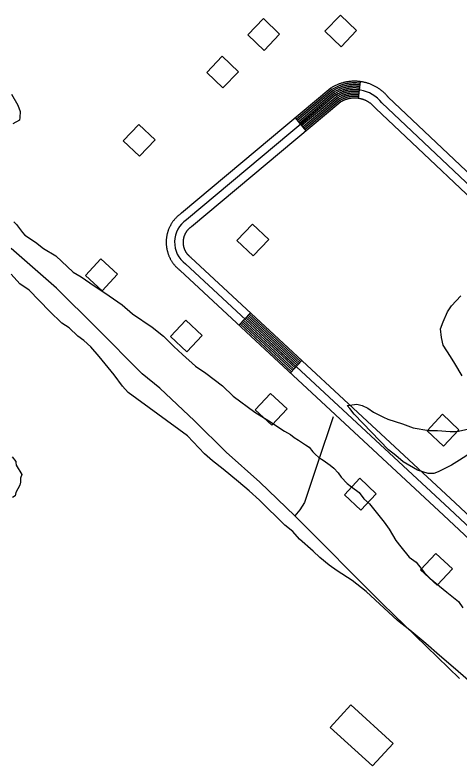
# Model space of a CAD drawing. Extents: x 3263578 to 3301413, y 764927 to 798602.
# Drawn here: x 3272360 to 3273151, y 778039 to 779374 of the extents above; entities that cross this region are included whole.
import ezdxf

# ---------------------------------------------------------------- set-up
doc = ezdxf.new("R2010")
doc.units = 0
for name, color, linetype in [('V-BLDG-OTLN', 7, 'Continuous'), ('V-ROAD-CNTR', 7, 'Continuous'), ('V-SITE-VEGE', 7, 'Continuous'), ('V-TOPO-SHOR', 7, 'Continuous')]:
    doc.layers.add(name, color=color, linetype=linetype)

msp = doc.modelspace()

# ---------------------------------------------------------------- linework, layer by layer
at = {"layer": 'V-BLDG-OTLN'}
for points in [[(3272802.5, 779311), (3272830.2, 779339.9), (3272801.2, 779367.6), (3272773.6, 779338.7)], [(3272939.4, 779317.3), (3272967, 779346.2), (3272938.1, 779373.8), (3272910.5, 779344.9)], [(3272729.5, 779244.1), (3272757.1, 779273), (3272728.2, 779300.6), (3272700.6, 779271.7)], [(3272581, 779122.8), (3272608.7, 779151.7), (3272579.8, 779179.3), (3272552.1, 779150.4)], [(3272754.3, 778973.2), (3272783.4, 778945.8), (3272810.9, 778974.9), (3272781.8, 779002.3)], [(3272541.8, 778913), (3272512.6, 778940.3), (3272485.3, 778911), (3272514.5, 778883.7)], [(3272692.5, 778804.2), (3272663.3, 778831.5), (3272636, 778802.2), (3272665.2, 778774.9)], [(3272843.4, 778673.8), (3272814.2, 778701.1), (3272786.9, 778671.9), (3272816.1, 778644.6)], [(3273092.3, 778634.9), (3273121.4, 778607.5), (3273148.8, 778636.6), (3273119.7, 778664.1)], [(3273001.7, 778523), (3272972.5, 778550.3), (3272945.2, 778521.1), (3272974.4, 778493.8)], [(3273137.2, 778389.6), (3273108, 778416.9), (3273080.7, 778387.6), (3273109.9, 778360.3)], [(3272995.2, 778039), (3272920.1, 778107.5), (3272956.7, 778147.6), (3273031.8, 778079.1)]]:
    msp.add_lwpolyline(points, close=True, dxfattribs=at)
at = {"layer": 'V-ROAD-CNTR'}
for p, q in [((3272970.1, 779225.7), (3272974.1, 779255.4)), ((3272877.5, 779168), (3272858.2, 779191)), ((3272778.3, 778844.7), (3272757.9, 778822.7)), ((3272869.9, 778759.6), (3272849.4, 778737.6))]:
    msp.add_line(p, q, dxfattribs=at)
for points in [[(3273513.6, 778764.6), (3273023.1, 779227.9), (3273023, 779228.1), (3273022.1, 779229.2), (3273021.2, 779230.2), (3273020.3, 779231.2), (3273019.3, 779232.2), (3273018.4, 779233.1), (3273017.5, 779234.1), (3273016.5, 779235), (3273015.5, 779235.9), (3273014.5, 779236.9), (3273013.5, 779237.7), (3273012.4, 779238.6), (3273011.3, 779239.5), (3273010.3, 779240.3), (3273009.2, 779241.1), (3273008.1, 779241.9), (3273007, 779242.6), (3273005.9, 779243.4), (3273004.7, 779244.1), (3273003.6, 779244.8), (3273002.4, 779245.5), (3273001.2, 779246.2), (3273000.1, 779246.9), (3272998.9, 779247.5), (3272997.7, 779248.1), (3272996.5, 779248.7), (3272995.2, 779249.3), (3272994, 779249.8), (3272992.7, 779250.3), (3272991.5, 779250.8), (3272990.2, 779251.3), (3272989, 779251.8), (3272987.6, 779252.2), (3272986.4, 779252.6), (3272985.1, 779253), (3272983.7, 779253.4), (3272982.5, 779253.7), (3272981.2, 779254.1), (3272979.8, 779254.4), (3272978.5, 779254.6), (3272977.2, 779254.9), (3272975.9, 779255.1), (3272974.5, 779255.3), (3272973.2, 779255.5), (3272971.8, 779255.7), (3272970.5, 779255.8), (3272969.1, 779255.9), (3272967.8, 779256), (3272966.5, 779256.1), (3272965.1, 779256.1), (3272963.8, 779256.1), (3272962.4, 779256.1), (3272961, 779256.1), (3272959.7, 779256.1), (3272958.3, 779256), (3272957, 779255.9), (3272955.7, 779255.8), (3272954.3, 779255.6), (3272952.9, 779255.4), (3272951.6, 779255.3), (3272950.3, 779255), (3272948.9, 779254.8), (3272947.6, 779254.5), (3272946.3, 779254.3), (3272945, 779254), (3272943.7, 779253.6), (3272942.3, 779253.3), (3272941.1, 779252.9), (3272939.8, 779252.5), (3272938.5, 779252.1), (3272937.2, 779251.6), (3272935.9, 779251.2), (3272934.7, 779250.7), (3272933.4, 779250.2), (3272932.2, 779249.6), (3272931, 779249.1), (3272929.7, 779248.5), (3272928.5, 779247.9), (3272927.3, 779247.3), (3272926.1, 779246.7), (3272924.9, 779246), (3272923.8, 779245.3), (3272922.6, 779244.6), (3272921.3, 779243.8), (3272655.6, 779021.6), (3272655.4, 779021.4), (3272654.5, 779020.8), (3272653.7, 779020.2), (3272652.8, 779019.5), (3272651.9, 779018.8), (3272651.1, 779018.1), (3272650.2, 779017.4), (3272649.4, 779016.6), (3272648.6, 779015.9), (3272647.8, 779015.2), (3272647, 779014.4), (3272646.3, 779013.6), (3272645.5, 779012.8)], [(3272973.7, 779252.4), (3272972.8, 779252.5), (3272971.5, 779252.7), (3272970.2, 779252.8), (3272968.9, 779252.9), (3272967.6, 779253), (3272966.3, 779253.1), (3272965, 779253.1), (3272963.7, 779253.1), (3272962.4, 779253.1), (3272961.1, 779253.1), (3272959.9, 779253.1), (3272958.5, 779253), (3272957.2, 779252.9), (3272956, 779252.8), (3272954.6, 779252.6), (3272953.3, 779252.5), (3272952.1, 779252.3), (3272950.8, 779252.1), (3272949.5, 779251.9), (3272948.2, 779251.6), (3272946.9, 779251.3), (3272945.7, 779251), (3272944.4, 779250.7), (3272943.2, 779250.4), (3272941.9, 779250), (3272940.7, 779249.6), (3272939.4, 779249.2), (3272938.2, 779248.8), (3272937, 779248.4), (3272935.8, 779247.9), (3272934.6, 779247.4), (3272933.4, 779246.9), (3272932.2, 779246.4), (3272931, 779245.8), (3272929.8, 779245.2), (3272928.7, 779244.6), (3272927.6, 779244), (3272926.4, 779243.4), (3272925.3, 779242.7), (3272924.2, 779242), (3272923.1, 779241.4), (3272860.2, 779188.7)], [(3272973.3, 779249.4), (3272972.4, 779249.6), (3272971.2, 779249.7), (3272970, 779249.8), (3272968.7, 779249.9), (3272967.4, 779250), (3272966.2, 779250.1), (3272965, 779250.1), (3272963.7, 779250.1), (3272962.4, 779250.1), (3272961.2, 779250.1), (3272960, 779250.1), (3272958.7, 779250), (3272957.5, 779249.9), (3272956.2, 779249.8), (3272955, 779249.7), (3272953.7, 779249.5), (3272952.5, 779249.3), (3272951.3, 779249.1), (3272950.1, 779248.9), (3272948.8, 779248.7), (3272947.6, 779248.4), (3272946.4, 779248.1), (3272945.2, 779247.8), (3272944, 779247.5), (3272942.8, 779247.1), (3272941.6, 779246.8), (3272940.4, 779246.4), (3272939.2, 779246), (3272938.1, 779245.5), (3272936.9, 779245.1), (3272935.7, 779244.6), (3272934.6, 779244.1), (3272933.5, 779243.6), (3272932.3, 779243.1), (3272931.2, 779242.5), (3272930.1, 779242), (3272929, 779241.4), (3272927.9, 779240.8), (3272926.8, 779240.2), (3272925.7, 779239.5), (3272924.9, 779238.9), (3272862.1, 779186.4)], [(3272972.9, 779246.5), (3272972, 779246.6), (3272970.8, 779246.7), (3272969.7, 779246.8), (3272968.5, 779247), (3272967.3, 779247), (3272966.1, 779247.1), (3272964.9, 779247.1), (3272963.7, 779247.1), (3272962.5, 779247.1), (3272961.3, 779247.1), (3272960.1, 779247.1), (3272958.9, 779247), (3272957.7, 779246.9), (3272956.5, 779246.8), (3272955.3, 779246.7), (3272954.1, 779246.5), (3272953, 779246.4), (3272951.8, 779246.2), (3272950.6, 779246), (3272949.4, 779245.7), (3272948.3, 779245.5), (3272947.1, 779245.2), (3272945.9, 779244.9), (3272944.8, 779244.6), (3272943.6, 779244.3), (3272942.5, 779243.9), (3272941.4, 779243.5), (3272940.2, 779243.2), (3272939.1, 779242.7), (3272938, 779242.3), (3272936.9, 779241.9), (3272935.8, 779241.4), (3272934.7, 779240.9), (3272933.6, 779240.4), (3272932.5, 779239.9), (3272931.5, 779239.3), (3272930.4, 779238.8), (3272929.4, 779238.2), (3272928.4, 779237.6), (3272927.3, 779236.9), (3272926.6, 779236.5), (3272864, 779184.1)], [(3272972.5, 779243.5), (3272971.6, 779243.6), (3272970.5, 779243.7), (3272969.4, 779243.9), (3272968.2, 779244), (3272967.1, 779244), (3272966, 779244.1), (3272964.8, 779244.1), (3272963.7, 779244.1), (3272962.5, 779244.1), (3272961.4, 779244.1), (3272960.3, 779244.1), (3272959.1, 779244), (3272958, 779243.9), (3272956.8, 779243.8), (3272955.7, 779243.7), (3272954.5, 779243.6), (3272953.4, 779243.4), (3272952.3, 779243.2), (3272951.2, 779243), (3272950, 779242.8), (3272948.9, 779242.6), (3272947.8, 779242.3), (3272946.7, 779242), (3272945.6, 779241.7), (3272944.5, 779241.4), (3272943.4, 779241.1), (3272942.3, 779240.7), (3272941.2, 779240.3), (3272940.2, 779239.9), (3272939.1, 779239.5), (3272938, 779239.1), (3272937, 779238.6), (3272936, 779238.2), (3272934.9, 779237.7), (3272933.9, 779237.2), (3272932.9, 779236.7), (3272931.9, 779236.1), (3272930.9, 779235.6), (3272929.9, 779235), (3272928.9, 779234.4), (3272928.4, 779234.1), (3272865.9, 779181.8)], [(3272930.2, 779231.7), (3272664.7, 779009.6)], [(3272972.1, 779240.5), (3272971.3, 779240.6), (3272970.2, 779240.8), (3272969.1, 779240.9), (3272968, 779241), (3272966.9, 779241), (3272965.8, 779241.1), (3272964.7, 779241.1), (3272963.7, 779241.1), (3272962.6, 779241.1), (3272961.5, 779241.1), (3272960.4, 779241.1), (3272959.3, 779241), (3272958.2, 779240.9), (3272957.1, 779240.8), (3272956, 779240.7), (3272954.9, 779240.6), (3272953.9, 779240.4), (3272952.8, 779240.3), (3272951.7, 779240.1), (3272950.7, 779239.9), (3272949.6, 779239.6), (3272948.5, 779239.4), (3272947.5, 779239.1), (3272946.4, 779238.8), (3272945.4, 779238.5), (3272944.3, 779238.2), (3272943.3, 779237.9), (3272942.3, 779237.5), (3272941.2, 779237.1), (3272940.2, 779236.7), (3272939.2, 779236.3), (3272938.2, 779235.9), (3272937.2, 779235.4), (3272936.2, 779235), (3272935.2, 779234.5), (3272934.3, 779234), (3272933.3, 779233.5), (3272932.4, 779232.9), (3272931.4, 779232.4), (3272930.5, 779231.8), (3272930.2, 779231.7), (3272867.9, 779179.5)], [(3272971.7, 779237.5), (3272970.9, 779237.7), (3272969.9, 779237.8), (3272968.8, 779237.9), (3272967.8, 779238), (3272966.8, 779238), (3272965.7, 779238.1), (3272964.7, 779238.1), (3272963.6, 779238.1), (3272962.6, 779238.1), (3272961.6, 779238.1), (3272960.5, 779238.1), (3272959.5, 779238), (3272958.5, 779237.9), (3272957.4, 779237.9), (3272956.4, 779237.7), (3272955.4, 779237.6), (3272954.3, 779237.5), (3272953.3, 779237.3), (3272952.3, 779237.1), (3272951.3, 779236.9), (3272950.2, 779236.7), (3272949.2, 779236.5), (3272948.2, 779236.2), (3272947.2, 779235.9), (3272946.2, 779235.6), (3272945.2, 779235.3), (3272944.2, 779235), (3272943.3, 779234.7), (3272942.3, 779234.3), (3272941.3, 779233.9), (3272940.4, 779233.5), (3272939.4, 779233.1), (3272938.4, 779232.7), (3272937.5, 779232.3), (3272936.6, 779231.8), (3272935.7, 779231.3), (3272934.7, 779230.9), (3272933.8, 779230.3), (3272932.9, 779229.8), (3272932.1, 779229.3), (3272932, 779229.2), (3272869.8, 779177.2)], [(3272971.3, 779234.6), (3272970.5, 779234.7), (3272969.5, 779234.8), (3272968.5, 779234.9), (3272967.6, 779235), (3272966.6, 779235), (3272965.6, 779235.1), (3272964.6, 779235.1), (3272963.6, 779235.1), (3272962.6, 779235.1), (3272961.7, 779235.1), (3272960.6, 779235.1), (3272959.7, 779235), (3272958.7, 779235), (3272957.7, 779234.9), (3272956.7, 779234.8), (3272955.8, 779234.6), (3272954.8, 779234.5), (3272953.8, 779234.3), (3272952.8, 779234.2), (3272951.9, 779234), (3272950.9, 779233.8), (3272949.9, 779233.5), (3272949, 779233.3), (3272948, 779233), (3272947.1, 779232.8), (3272946.1, 779232.5), (3272945.2, 779232.2), (3272944.3, 779231.8), (3272943.3, 779231.5), (3272942.4, 779231.2), (3272941.5, 779230.8), (3272940.6, 779230.4), (3272939.7, 779230), (3272938.8, 779229.6), (3272937.9, 779229.1), (3272937.1, 779228.7), (3272936.2, 779228.2), (3272935.3, 779227.7), (3272934.5, 779227.2), (3272933.6, 779226.7), (3272933.7, 779226.8), (3272871.7, 779174.9)], [(3272970.9, 779231.6), (3272970.1, 779231.7), (3272969.2, 779231.8), (3272968.3, 779231.9), (3272967.3, 779232), (3272966.4, 779232.1), (3272965.5, 779232.1), (3272964.5, 779232.1), (3272963.6, 779232.1), (3272962.7, 779232.1), (3272961.7, 779232.1), (3272960.8, 779232.1), (3272959.9, 779232), (3272959, 779232), (3272958, 779231.9), (3272957.1, 779231.8), (3272956.2, 779231.7), (3272955.2, 779231.5), (3272954.3, 779231.4), (3272953.4, 779231.2), (3272952.5, 779231), (3272951.6, 779230.8), (3272950.6, 779230.6), (3272949.7, 779230.4), (3272948.8, 779230.2), (3272947.9, 779229.9), (3272947.1, 779229.6), (3272946.2, 779229.3), (3272945.3, 779229), (3272944.4, 779228.7), (3272943.5, 779228.4), (3272942.7, 779228), (3272941.8, 779227.6), (3272940.9, 779227.3), (3272940.1, 779226.9), (3272939.3, 779226.5), (3272938.5, 779226), (3272937.6, 779225.6), (3272936.8, 779225.1), (3272936, 779224.7), (3272935.2, 779224.2), (3272935.5, 779224.4), (3272873.6, 779172.6)], [(3272970.5, 779228.6), (3272969.8, 779228.7), (3272968.9, 779228.8), (3272968, 779228.9), (3272967.1, 779229), (3272966.2, 779229.1), (3272965.3, 779229.1), (3272964.5, 779229.1), (3272963.6, 779229.1), (3272962.7, 779229.1), (3272961.8, 779229.1), (3272960.9, 779229.1), (3272960.1, 779229), (3272959.2, 779229), (3272958.3, 779228.9), (3272957.4, 779228.8), (3272956.6, 779228.7), (3272955.7, 779228.6), (3272954.8, 779228.4), (3272953.9, 779228.3), (3272953.1, 779228.1), (3272952.2, 779227.9), (3272951.4, 779227.7), (3272950.5, 779227.5), (3272949.7, 779227.3), (3272948.8, 779227), (3272948, 779226.8), (3272947.1, 779226.5), (3272946.3, 779226.2), (3272945.5, 779225.9), (3272944.6, 779225.6), (3272943.8, 779225.2), (3272943, 779224.9), (3272942.2, 779224.5), (3272941.4, 779224.2), (3272940.6, 779223.8), (3272939.9, 779223.4), (3272939.1, 779222.9), (3272938.3, 779222.5), (3272937.5, 779222.1), (3272936.8, 779221.6), (3272937.3, 779222), (3272875.6, 779170.3)], [(3273492.9, 778742.9), (3273001.1, 779207.5), (3272999.9, 779209), (3272999.4, 779209.6), (3272998.8, 779210.2), (3272998.2, 779210.9), (3272997.7, 779211.4), (3272997.1, 779212), (3272996.5, 779212.6), (3272995.9, 779213.2), (3272995.3, 779213.7), (3272994.7, 779214.3), (3272994, 779214.9), (3272993.4, 779215.4), (3272992.8, 779215.9), (3272992.1, 779216.4), (3272991.4, 779216.9), (3272990.8, 779217.4), (3272990.1, 779217.9), (3272989.4, 779218.3), (3272988.7, 779218.8), (3272988, 779219.2), (3272987.3, 779219.6), (3272986.6, 779220), (3272985.8, 779220.5), (3272985.1, 779220.8), (3272984.4, 779221.2), (3272983.6, 779221.6), (3272982.8, 779221.9), (3272982.1, 779222.3), (3272981.4, 779222.6), (3272980.6, 779222.9), (3272979.8, 779223.2), (3272979, 779223.5), (3272978.3, 779223.7), (3272977.4, 779224), (3272976.6, 779224.2), (3272975.9, 779224.4), (3272975, 779224.7), (3272974.2, 779224.9), (3272973.5, 779225), (3272972.6, 779225.2), (3272971.8, 779225.4), (3272971, 779225.5), (3272970.2, 779225.6), (3272969.4, 779225.8), (3272968.5, 779225.9), (3272967.7, 779225.9), (3272966.9, 779226), (3272966.1, 779226.1), (3272965.2, 779226.1), (3272964.4, 779226.1), (3272963.5, 779226.1), (3272962.8, 779226.1), (3272961.9, 779226.1), (3272961, 779226.1), (3272960.3, 779226.1), (3272959.4, 779226), (3272958.6, 779225.9), (3272957.8, 779225.8), (3272957, 779225.7), (3272956.1, 779225.6), (3272955.3, 779225.5), (3272954.5, 779225.3), (3272953.7, 779225.2), (3272952.9, 779225), (3272952.1, 779224.8), (3272951.3, 779224.6), (3272950.5, 779224.4), (3272949.7, 779224.1), (3272948.9, 779223.9), (3272948.1, 779223.7), (3272947.3, 779223.4), (3272946.5, 779223.1), (3272945.8, 779222.8), (3272945, 779222.5), (3272944.2, 779222.1), (3272943.4, 779221.8), (3272942.7, 779221.5), (3272942, 779221.1), (3272941.2, 779220.7), (3272940.5, 779220.3), (3272939.8, 779219.9), (3272939, 779219.5), (3272938.4, 779219.1), (3272939.1, 779219.5), (3272673.7, 778997.6), (3272672.6, 778996.8), (3272672.1, 778996.5), (3272671.6, 778996.1), (3272671.2, 778995.8), (3272670.8, 778995.5), (3272670.3, 778995.1), (3272669.8, 778994.7), (3272669.4, 778994.3), (3272669, 778993.9), (3272668.6, 778993.6), (3272668.2, 778993.1), (3272667.8, 778992.7), (3272667.4, 778992.3)], [(3273920.5, 778354.9), (3273503.2, 778753.8), (3273012.1, 779217.7)], [(3272645.5, 779012.8), (3272644.7, 779012), (3272644, 779011.2), (3272643.3, 779010.4), (3272642.6, 779009.5), (3272641.9, 779008.7), (3272641.2, 779007.8), (3272640.6, 779006.9), (3272640, 779006), (3272639.3, 779005.1), (3272638.7, 779004.2), (3272638.1, 779003.3), (3272637.6, 779002.4), (3272637, 779001.4), (3272636.5, 779000.5), (3272635.9, 778999.5), (3272635.4, 778998.5), (3272634.9, 778997.6), (3272634.5, 778996.6), (3272634, 778995.6), (3272633.5, 778994.5), (3272633.1, 778993.6), (3272632.7, 778992.5), (3272632.3, 778991.5), (3272632, 778990.5), (3272631.6, 778989.4), (3272631.3, 778988.4), (3272631, 778987.3), (3272630.7, 778986.3), (3272630.4, 778985.2), (3272630.1, 778984.2), (3272629.9, 778983.1), (3272629.7, 778982), (3272629.5, 778980.9), (3272629.3, 778979.8), (3272629.1, 778978.7), (3272629, 778977.7), (3272628.9, 778976.6), (3272628.7, 778975.5), (3272628.7, 778974.4), (3272628.6, 778973.3), (3272628.5, 778972.2), (3272628.5, 778971.1), (3272628.5, 778970), (3272628.5, 778968.9), (3272628.5, 778967.8), (3272628.6, 778966.7), (3272628.6, 778965.6), (3272628.7, 778964.6), (3272628.8, 778963.5), (3272628.9, 778962.3), (3272629.1, 778961.2), (3272629.2, 778960.2), (3272629.4, 778959.1), (3272629.6, 778958), (3272629.8, 778957), (3272630.1, 778955.9), (3272630.3, 778954.8), (3272630.6, 778953.8), (3272630.9, 778952.7), (3272631.2, 778951.6), (3272631.5, 778950.6), (3272631.9, 778949.5), (3272632.2, 778948.5), (3272632.6, 778947.5), (3272633, 778946.4), (3272633.4, 778945.4), (3272633.9, 778944.4), (3272634.3, 778943.4), (3272634.8, 778942.5), (3272635.3, 778941.4), (3272635.8, 778940.5), (3272636.3, 778939.5), (3272636.8, 778938.5), (3272637.4, 778937.6), (3272637.9, 778936.7), (3272638.6, 778935.7), (3272639.2, 778934.8), (3272639.8, 778933.9), (3272640.4, 778933), (3272641.1, 778932.2), (3272641.7, 778931.3), (3272642.4, 778930.4), (3272643.1, 778929.6), (3272643.8, 778928.8), (3272644.6, 778927.9), (3272645.3, 778927.1), (3272646, 778926.3), (3272646.8, 778925.5), (3272647.6, 778924.8), (3272648.4, 778924), (3272649.2, 778923.2), (3272650, 778922.5), (3272650.8, 778921.8), (3272651.7, 778921.1), (3272652.5, 778920.4), (3272653.4, 778919.8), (3272653.3, 778919.8), (3273121.5, 778484.9), (3273568.5, 778066.1)], [(3272667.4, 778992.3), (3272667, 778991.9), (3272666.6, 778991.5), (3272666.2, 778991), (3272665.9, 778990.6), (3272665.5, 778990.2), (3272665.2, 778989.7), (3272664.8, 778989.2), (3272664.5, 778988.8), (3272664.2, 778988.3), (3272663.8, 778987.8), (3272663.5, 778987.3), (3272663.2, 778986.8), (3272662.9, 778986.3), (3272662.6, 778985.8), (3272662.4, 778985.4), (3272662.1, 778984.9), (3272661.8, 778984.3), (3272661.6, 778983.8), (3272661.4, 778983.3), (3272661.2, 778982.8), (3272660.9, 778982.2), (3272660.7, 778981.7), (3272660.5, 778981.2), (3272660.3, 778980.6), (3272660.1, 778980.1), (3272660, 778979.6), (3272659.8, 778979), (3272659.6, 778978.4), (3272659.5, 778977.9), (3272659.4, 778977.3), (3272659.2, 778976.8), (3272659.1, 778976.2), (3272659, 778975.6), (3272658.9, 778975.1), (3272658.8, 778974.5), (3272658.8, 778973.9), (3272658.7, 778973.4), (3272658.6, 778972.8), (3272658.6, 778972.3), (3272658.5, 778971.7), (3272658.5, 778971), (3272658.5, 778970.5), (3272658.5, 778970), (3272658.5, 778969.3), (3272658.5, 778968.8), (3272658.5, 778968.2), (3272658.6, 778967.7), (3272658.6, 778967), (3272658.7, 778966.5), (3272658.7, 778965.9), (3272658.8, 778965.4), (3272658.9, 778964.8), (3272659, 778964.2), (3272659.1, 778963.7), (3272659.2, 778963.1), (3272659.3, 778962.5), (3272659.4, 778962), (3272659.6, 778961.4), (3272659.7, 778960.9), (3272659.9, 778960.3), (3272660.1, 778959.8), (3272660.3, 778959.2), (3272660.5, 778958.7), (3272660.7, 778958.1), (3272660.8, 778957.7), (3272661.1, 778957.1), (3272661.3, 778956.6), (3272661.5, 778956), (3272661.8, 778955.5), (3272662, 778955), (3272662.3, 778954.5), (3272662.6, 778954), (3272662.8, 778953.5), (3272663.1, 778953), (3272663.5, 778952.5), (3272663.7, 778952), (3272664.1, 778951.6), (3272664.4, 778951.1), (3272664.7, 778950.6), (3272665.1, 778950.1), (3272665.4, 778949.7), (3272665.8, 778949.3), (3272666.1, 778948.8), (3272666.5, 778948.3), (3272666.9, 778948), (3272667.3, 778947.5), (3272667.7, 778947.1), (3272668.1, 778946.7), (3272668.5, 778946.3), (3272668.9, 778945.9), (3272669.3, 778945.5), (3272669.7, 778945.1), (3272670.2, 778944.7), (3272670.6, 778944.4), (3272671.1, 778944), (3272671.5, 778943.7), (3272672.6, 778942.9), (3273142, 778506.8), (3273589, 778088)], [(3272663, 778931.3), (3273131.8, 778495.8), (3273578.7, 778077)], [(3272776.2, 778842.5), (3272867.8, 778757.4)], [(3272764, 778829.3), (3272855.6, 778744.2)], [(3272766, 778831.5), (3272857.6, 778746.4)], [(3272768.1, 778833.7), (3272859.7, 778748.6)], [(3272770.1, 778835.9), (3272861.7, 778750.8)], [(3272772.2, 778838.1), (3272863.7, 778753)], [(3272774.2, 778840.3), (3272865.8, 778755.2)], [(3272759.9, 778824.9), (3272851.5, 778739.8)], [(3272761.9, 778827.1), (3272853.5, 778742)]]:
    msp.add_lwpolyline(points, dxfattribs=at)
for centre, radius, start, end in [((3272963.3, 779178.6), 62.5, 38.6688, 121.9701), ((3272691.3, 778969.9), 47.9, 123.8619, 233.6112)]:
    msp.add_arc(centre, radius, start, end, dxfattribs=at)
at = {"layer": 'V-SITE-VEGE'}
for points in [[(3272353.7, 779232.9), (3272364.6, 779213.8), (3272368.8, 779202.6), (3272368.6, 779191.5), (3272367.5, 779187.1), (3272356.2, 779180.6)], [(3272357.9, 779006.1), (3272362.3, 779001.6), (3272373.1, 778987), (3272377.5, 778982.5), (3272396.2, 778969.9), (3272410.5, 778958.6), (3272432.5, 778946), (3272463.1, 778916.7), (3272477.4, 778908.6)], [(3272560.8, 778702.9), (3272551, 778714.1), (3272535.8, 778734.4), (3272509.6, 778767), (3272494.3, 778783.9), (3272482.3, 778795.2), (3272471.3, 778803.2), (3272456, 778817.9), (3272442.8, 778825.9), (3272420.9, 778847.3), (3272384.8, 778884.6), (3272368.3, 778895.9), (3272353.1, 778912.9)], [(3272477.4, 778908.6), (3272500.5, 778892.7), (3272519.2, 778880.2), (3272550, 778858.6), (3272568.6, 778842.7), (3272603.8, 778818.8), (3272623.5, 778803), (3272642.1, 778784.9), (3272657.4, 778770.2), (3272680.4, 778749.8), (3272699.1, 778737.3), (3272728.8, 778714.6), (3272747.4, 778696.5), (3272785.8, 778668.1), (3272811.1, 778652.2), (3272838.6, 778633.9), (3272849.6, 778628.2), (3272856.2, 778622.6), (3272863.9, 778618), (3272876, 778610), (3272882.6, 778605.5), (3272889.1, 778597.6), (3272893.5, 778593.1), (3272900.1, 778587.4), (3272907.8, 778582.8), (3272919.9, 778573.7), (3272926.4, 778568.1), (3272934.1, 778560.2), (3272939.5, 778552.3), (3272950.4, 778541), (3272958.1, 778535.4), (3272971.3, 778525.1), (3272980, 778513.9), (3272989.9, 778504.8), (3273016, 778472.2), (3273024.7, 778459.8), (3273036.6, 778439.6), (3273045.3, 778428.4), (3273060.6, 778410.4), (3273072.6, 778401.3), (3273087.9, 778382.2), (3273097.7, 778372), (3273114.2, 778358.4), (3273127.3, 778348.2), (3273148.2, 778331.2), (3273155.8, 778320)], [(3273154.6, 778732.2), (3273141.7, 778754.6), (3273134.1, 778767), (3273121.1, 778787.2), (3273117.9, 778800.6), (3273116, 778816.2), (3273120.6, 778828.3), (3273128.7, 778846), (3273135.5, 778857), (3273152.5, 778874.5)], [(3273179.1, 778179.6), (3273138.5, 778214.7), (3273114.4, 778235.1), (3273090.3, 778256.6), (3273061.8, 778280.3), (3273039.9, 778297.4), (3272984, 778349.4), (3272958.8, 778368.7), (3272932.4, 778385.8), (3272918.1, 778396), (3272901.7, 778409.6), (3272889.6, 778420.9), (3272865.5, 778442.4), (3272853.5, 778455.9), (3272839.3, 778467.3), (3272794.4, 778511.3), (3272775.8, 778528.3), (3272757.2, 778544.1), (3272729.7, 778566.8), (3272711.1, 778581.5), (3272696.8, 778594), (3272666.2, 778625.6), (3272560.8, 778702.9)], [(3273171.3, 778596.4), (3273150, 778582.3), (3273135.4, 778573.6), (3273111.9, 778561.8), (3273104.1, 778558.6), (3273094.1, 778558.7), (3273075.3, 778564.6), (3273049.9, 778579.4), (3273036.8, 778590.8), (3273023.6, 778601), (3272962.4, 778664.2), (3272954.8, 778674.3), (3272950.4, 778679.9), (3272967.1, 778681.9), (3272977.1, 778679.5), (3272987, 778674.9), (3272996.9, 778668.1), (3273014.6, 778658.9), (3273022.3, 778655.4), (3273048.8, 778647.2), (3273067.6, 778640.3), (3273095.3, 778635.4), (3273110.8, 778635.1), (3273133, 778633.7), (3273145.3, 778633.5), (3273164.2, 778637.6)], [(3272354.5, 778588.4), (3272361.1, 778580.5), (3272361, 778578.3), (3272362.1, 778573.8), (3272371.8, 778557), (3272369.5, 778550.4), (3272369.4, 778543.7), (3272368.1, 778538.2), (3272361.3, 778524.9), (3272360.1, 778519.4), (3272355.6, 778516.1)]]:
    msp.add_lwpolyline(points, dxfattribs=at)
at = {"layer": 'V-TOPO-SHOR'}
for p, q in [((3273012.8, 778327.1), (3272857, 778483.9)), ((3273149.6, 778194.6), (3273012.8, 778327.1))]:
    msp.add_line(p, q, dxfattribs=at)
msp.add_lwpolyline([(3272925.2, 778659.6), (3272897.5, 778576.8), (3272874.1, 778507.6), (3272866.3, 778494.4), (3272857, 778483.9), (3272794.7, 778543.4), (3272734.9, 778596.6), (3272679, 778652.2), (3272617, 778710.5), (3272585.6, 778735.9), (3272504.9, 778817.6), (3272433.3, 778888.5), (3272352.9, 778958.7)], dxfattribs=at)

doc.saveas('drawing.dxf')
